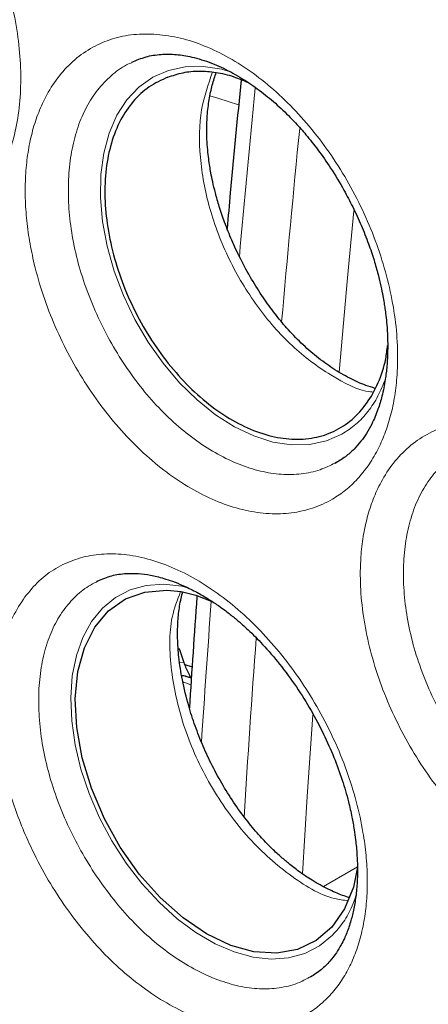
# Model space of a CAD drawing. Header units: millimetres. Extents: x 8 to 1329, y 12 to 1074.
# Tile 357 of 619: x 1144.34 to 1147.03, y 417.29 to 423.78. Entities that reach past the tile are written whole.
import ezdxf

# ---------------------------------------------------------------- set-up
doc = ezdxf.new("R2010")
doc.units = ezdxf.units.MM

msp = doc.modelspace()

# ---------------------------------------------------------------- linework, layer by layer
at = {"color": 7, "linetype": 'Continuous', "lineweight": 30}
for p, q in [((1146.4213, 420.8604), (1146.4146, 420.8574)), ((1145.4979, 419.9877), (1145.6086, 419.944)), ((1145.4244, 419.5302), (1145.4727, 419.5163))]:
    msp.add_line(p, q, dxfattribs=at)
at = {"color": 252, "linetype": 'Continuous', "lineweight": 0}
for p, q in [((1145.3909, 419.5476), (1145.4188, 419.5444)), ((1145.4651, 419.3979), (1145.4124, 419.4162)), ((1146.3375, 418.0701), (1146.5615, 418.1994))]:
    msp.add_line(p, q, dxfattribs=at)
at = {"color": 252, "linetype": 'Continuous', "lineweight": 0, "flags": 128}
for points in [[(1145.7295, 423.4312), (1145.6691, 423.4503), (1145.5459, 423.4691), (1145.4276, 423.4666), (1145.3171, 423.4428), (1145.2147, 423.3981), (1145.1229, 423.3332), (1145.0433, 423.2489), (1144.9778, 423.1477), (1144.9268, 423.0301), (1144.8914, 422.899), (1144.8724, 422.7569), (1144.8697, 422.6048), (1144.8835, 422.4472), (1144.9137, 422.2849), (1144.9597, 422.1215), (1145.0205, 421.9608), (1145.0955, 421.8036), (1145.1829, 421.6541), (1145.2818, 421.5142), (1145.3901, 421.3861), (1145.5058, 421.2729), (1145.6276, 421.1754), (1145.7526, 421.096), (1145.8791, 421.036), (1146.0052, 420.9961), (1146.128, 420.9773), (1146.2461, 420.9798), (1146.3573, 421.0034), (1146.4601, 421.0483), (1146.4601, 421.0483)], [(1145.5902, 423.2756), (1145.6432, 423.2599), (1145.779, 423.2169)], [(1146.5381, 422.5185), (1146.4973, 422.0764), (1146.4423, 421.4553)], [(1145.4437, 420.0366), (1145.4058, 420.0469), (1145.2858, 420.0597), (1145.1714, 420.0513), (1145.0646, 420.022), (1144.9688, 419.9724), (1144.8837, 419.903), (1144.8112, 419.8148), (1144.7532, 419.7095), (1144.7109, 419.59), (1144.6842, 419.4566), (1144.6738, 419.3126), (1144.6801, 419.1613), (1144.7027, 419.003), (1144.7412, 418.8427), (1144.7953, 418.6814), (1144.8638, 418.5226), (1144.9454, 418.3695), (1145.0392, 418.2235), (1145.1428, 418.0884), (1145.2553, 417.9656), (1145.3744, 417.8573), (1145.4976, 417.766), (1145.6238, 417.6925), (1145.7499, 417.6384), (1145.8741, 417.6047), (1145.9944, 417.5918), (1146.1088, 417.6), (1146.2152, 417.6292), (1146.3117, 417.6787), (1146.3974, 417.7485), (1146.3974, 417.7485)], [(1146.2677, 419.2008), (1146.2318, 418.6619), (1146.1999, 418.1524)]]:
    msp.add_lwpolyline(points, dxfattribs=at)
at = {"color": 7, "linetype": 'Continuous', "lineweight": 30, "flags": 128}
for points in [[(1146.5614, 418.1959), (1146.535, 418.0652), (1146.477, 417.923), (1146.3931, 417.8026), (1146.2906, 417.7143), (1146.1663, 417.6554), (1146.0309, 417.6308), (1145.8802, 417.64), (1145.7271, 417.6821), (1145.567, 417.7584), (1145.4135, 417.8623), (1145.2621, 417.997), (1145.1254, 418.1511), (1144.9997, 418.3291), (1144.8954, 418.5159), (1144.8096, 418.7171), (1144.7494, 418.9157), (1144.7131, 419.1174), (1144.7037, 419.3053), (1144.7211, 419.4847), (1144.7637, 419.6407), (1144.8327, 419.7778), (1144.9224, 419.8843), (1145.0354, 419.9635), (1145.1621, 420.0086), (1145.3062, 420.0209), (1145.4001, 420.0111), (1145.4979, 419.9877), (1145.4979, 419.9877)], [(1145.385, 419.639), (1145.3914, 419.6231), (1145.4188, 419.5444)]]:
    msp.add_lwpolyline(points, dxfattribs=at)
at = {"color": 252, "linetype": 'Continuous', "lineweight": 0}
for centre, radius, start, end in [((1280.8503, 410.0215), 135.6154, 174.369723, 174.841855), ((1281.0093, 409.8528), 135.4733, 174.404791, 174.946133), ((1274.8738, 410.5109), 129.6187, 175.825303, 176.239252), ((1274.7453, 410.3585), 129.1888, 175.851238, 176.375732)]:
    msp.add_arc(centre, radius, start, end, dxfattribs=at)
for points, knots in [([(1131.0557, 421.7444), (1131.0786, 422.3479), (1131.1242, 423.5553), (1131.4526, 425.1848), (1131.9662, 426.6467), (1132.6758, 427.9055), (1133.5652, 428.9427), (1134.6216, 429.7396), (1135.8275, 430.2824), (1137.1634, 430.5612), (1138.6075, 430.5703), (1140.1359, 430.3086), (1141.7232, 429.7795), (1143.343, 428.9908), (1144.9678, 427.9547), (1146.5703, 426.6879), (1148.123, 425.2109), (1149.5992, 423.5479), (1150.9734, 421.7265), (1152.2214, 419.7771), (1153.3213, 417.7328), (1154.253, 415.6284), (1155.0008, 413.4994), (1155.5457, 411.3855), (1155.8967, 409.3124), (1155.9472, 408.0114), (1155.9725, 407.3602)], [0, 0, 0, 0, 0.041132, 0.082289, 0.123474, 0.16469, 0.205939, 0.247224, 0.288549, 0.329916, 0.371329, 0.41279, 0.454302, 0.495868, 0.537492, 0.579176, 0.620923, 0.662736, 0.704619, 0.746574, 0.788605, 0.830714, 0.872905, 0.915181, 0.957545, 1, 1, 1, 1]), ([(1143.7278, 429.1823), (1144.0573, 428.9838), (1144.7164, 428.5867), (1145.699, 427.8814), (1146.6694, 427.0999), (1147.6218, 426.24), (1148.5505, 425.3096), (1149.4499, 424.3139), (1150.3142, 423.2587), (1151.1378, 422.1502), (1151.9162, 420.9957), (1152.6446, 419.802), (1153.3182, 418.5762), (1153.9332, 417.3261), (1154.486, 416.0594), (1154.9728, 414.7836), (1155.3906, 413.5066), (1155.7372, 412.2362), (1156.0108, 410.98), (1156.2076, 409.7466), (1156.3338, 408.5396), (1156.3527, 407.7673), (1156.3622, 407.3812)], [0, 0, 0, 0, 0.049996, 0.099986, 0.149981, 0.199984, 0.249992, 0.3, 0.350001, 0.399999, 0.449996, 0.499994, 0.549994, 0.599996, 0.649999, 0.699999, 0.749999, 0.799999, 0.849999, 0.9, 0.95, 1, 1, 1, 1]), ([(1142.7655, 425.5325), (1142.8157, 425.5278), (1142.9157, 425.5184), (1143.0715, 425.47), (1143.2282, 425.397), (1143.3838, 425.299), (1143.5353, 425.178), (1143.6801, 425.0357), (1143.8159, 424.875), (1143.9404, 424.6981), (1144.0512, 424.5082), (1144.1468, 424.3089), (1144.2251, 424.103), (1144.2849, 423.8944), (1144.3255, 423.6869), (1144.3455, 423.4837), (1144.3454, 423.2885), (1144.3246, 423.1047), (1144.2835, 422.9355), (1144.2236, 422.7832), (1144.1449, 422.6511), (1144.0493, 422.5413), (1143.9388, 422.4548), (1143.8141, 422.3943), (1143.6785, 422.3602), (1143.534, 422.3524), (1143.3824, 422.3728), (1143.2268, 422.4196), (1143.0692, 422.4932), (1142.9136, 422.5909), (1142.7619, 422.7123), (1142.6174, 422.8544), (1142.4815, 423.0149), (1142.3576, 423.1915), (1142.247, 423.3805), (1142.1513, 423.5801), (1142.0734, 423.785), (1142.0132, 423.993), (1141.9727, 424.2), (1141.9523, 424.4028), (1141.952, 424.5986), (1141.9727, 424.7823), (1142.0131, 424.9523), (1142.0733, 425.105), (1142.1519, 425.2375), (1142.2475, 425.3484), (1142.3586, 425.4347), (1142.4833, 425.4953), (1142.619, 425.5313), (1142.7166, 425.5321), (1142.7655, 425.5325)], [0, 0, 0, 0, 0.020898, 0.04163, 0.062438, 0.083384, 0.104153, 0.124959, 0.145883, 0.16663, 0.187521, 0.208434, 0.229147, 0.250127, 0.271026, 0.291673, 0.312728, 0.333569, 0.354149, 0.375226, 0.39598, 0.416597, 0.437596, 0.458296, 0.479133, 0.499938, 0.520646, 0.541603, 0.56251, 0.583427, 0.604139, 0.625086, 0.645802, 0.666617, 0.687443, 0.708131, 0.72922, 0.74975, 0.770587, 0.791572, 0.81218, 0.833242, 0.854021, 0.874767, 0.895847, 0.916565, 0.937405, 0.958356, 0.979115, 1, 1, 1, 1]), ([(1145.2208, 423.6816), (1145.2724, 423.6762), (1145.3752, 423.6655), (1145.5353, 423.6154), (1145.6961, 423.5408), (1145.8555, 423.4417), (1146.0103, 423.3197), (1146.158, 423.1766), (1146.2963, 423.0156), (1146.4227, 422.8387), (1146.5349, 422.6492), (1146.6314, 422.4505), (1146.7101, 422.2457), (1146.7697, 422.0382), (1146.8098, 421.8318), (1146.8286, 421.6304), (1146.8264, 421.4529), (1146.8096, 421.2992), (1146.7824, 421.169), (1146.7441, 421.0493), (1146.6944, 420.9387), (1146.6344, 420.8386), (1146.564, 420.751), (1146.4854, 420.6777), (1146.3879, 420.6109), (1146.27, 420.5571), (1146.1296, 420.5251), (1145.9803, 420.5206), (1145.8247, 420.5421), (1145.6645, 420.5909), (1145.5036, 420.6661), (1145.3444, 420.7646), (1145.1894, 420.8868), (1145.0419, 421.0304), (1144.9033, 421.1912), (1144.777, 421.368), (1144.6654, 421.5573), (1144.569, 421.7556), (1144.4902, 421.9603), (1144.4359, 422.1498), (1144.4007, 422.321), (1144.3805, 422.4725), (1144.372, 422.6222), (1144.3756, 422.7663), (1144.3906, 422.9037), (1144.4169, 423.0326), (1144.4553, 423.1543), (1144.5104, 423.2777), (1144.5854, 423.3975), (1144.6847, 423.5057), (1144.8003, 423.5899), (1144.9294, 423.6487), (1145.0693, 423.6824), (1145.17, 423.6818), (1145.2208, 423.6816)], [0, 0, 0, 0, 0.020872, 0.041603, 0.062461, 0.083379, 0.104128, 0.124944, 0.14584, 0.16659, 0.187439, 0.208344, 0.229081, 0.249936, 0.270949, 0.291667, 0.312423, 0.328379, 0.344009, 0.359469, 0.374909, 0.390944, 0.406599, 0.42203, 0.437388, 0.458585, 0.479284, 0.499872, 0.520948, 0.541676, 0.562532, 0.583466, 0.604121, 0.625059, 0.645966, 0.666612, 0.687529, 0.7083, 0.728988, 0.750018, 0.765449, 0.780909, 0.796552, 0.812535, 0.827887, 0.843323, 0.858993, 0.875052, 0.895599, 0.91631, 0.937538, 0.95826, 0.978975, 1, 1, 1, 1]), ([(1146.4146, 420.8574), (1146.3822, 420.8416), (1146.3126, 420.8076), (1146.1933, 420.7833), (1146.0616, 420.7796), (1145.9239, 420.801), (1145.7833, 420.8457), (1145.6421, 420.9128), (1145.5023, 421.0011), (1145.3661, 421.1096), (1145.2359, 421.2367), (1145.1146, 421.3806), (1145.0043, 421.5377), (1144.9068, 421.7052), (1144.8232, 421.8801), (1144.755, 422.0598), (1144.7035, 422.2415), (1144.6705, 422.422), (1144.6558, 422.5983), (1144.6591, 422.7676), (1144.6802, 422.927), (1144.719, 423.0738), (1144.7755, 423.2047), (1144.8488, 423.3175), (1144.9379, 423.4093), (1145.0152, 423.4689), (1145.0659, 423.4901), (1145.0784, 423.4953)], [0, 0, 0, 0, 0.035984, 0.07729, 0.118717, 0.160123, 0.201421, 0.242691, 0.283992, 0.325387, 0.36697, 0.408547, 0.449976, 0.491315, 0.532585, 0.573798, 0.614993, 0.656228, 0.697536, 0.738896, 0.780255, 0.821559, 0.862798, 0.903997, 0.945212, 0.986483, 1, 1, 1, 1]), ([(1146.6639, 421.3253), (1146.6588, 421.3257), (1146.5699, 421.3326), (1146.3832, 421.4307), (1146.1269, 421.6178), (1145.8956, 421.8834), (1145.7086, 422.1951), (1145.5785, 422.5343), (1145.5167, 422.8735), (1145.5204, 423.1869), (1145.5796, 423.3522), (1145.608, 423.4315)], [0, 0, 0, 0, 0.00759, 0.132847, 0.258103, 0.383359, 0.508615, 0.633871, 0.759128, 0.884384, 1, 1, 1, 1]), ([(1146.4601, 421.0483), (1146.4916, 421.0687), (1146.5545, 421.1093), (1146.6333, 421.195), (1146.6991, 421.2943), (1146.7303, 421.3728), (1146.7456, 421.411)], [0, 0, 0, 0, 0.253648, 0.506348, 0.759388, 1, 1, 1, 1]), ([(1147.4469, 421.1372), (1147.4994, 421.1314), (1147.6044, 421.1199), (1147.7679, 421.069), (1147.9324, 420.9937), (1148.0953, 420.8941), (1148.2535, 420.772), (1148.4043, 420.6291), (1148.5456, 420.4684), (1148.6747, 420.2923), (1148.7892, 420.1038), (1148.8876, 419.9065), (1148.9679, 419.7031), (1149.0288, 419.4974), (1149.0695, 419.293), (1149.0887, 419.0935), (1149.0865, 418.9178), (1149.0692, 418.7659), (1149.0416, 418.6375), (1149.0023, 418.5191), (1148.9514, 418.4098), (1148.8899, 418.311), (1148.818, 418.225), (1148.7376, 418.1532), (1148.6478, 418.0944), (1148.5499, 418.0492), (1148.4449, 418.0188), (1148.3354, 418.004), (1148.2077, 418.0041), (1148.0616, 418.025), (1147.8979, 418.0749), (1147.7337, 418.1507), (1147.5713, 418.2495), (1147.413, 418.3719), (1147.2623, 418.5152), (1147.1209, 418.6755), (1146.9919, 418.8517), (1146.8779, 419.0404), (1146.7793, 419.2377), (1146.699, 419.441), (1146.6388, 419.6459), (1146.5981, 419.8496), (1146.5787, 420.0492), (1146.5809, 420.2242), (1146.598, 420.3749), (1146.625, 420.5022), (1146.6644, 420.6223), (1146.7205, 420.7436), (1146.7971, 420.8614), (1146.8986, 420.9677), (1147.0167, 421.05), (1147.1485, 421.1071), (1147.2915, 421.1393), (1147.3947, 421.1379), (1147.4469, 421.1372)], [0, 0, 0, 0, 0.020815, 0.041536, 0.062461, 0.083374, 0.104117, 0.124945, 0.145838, 0.16659, 0.18744, 0.208295, 0.229042, 0.249936, 0.270836, 0.291565, 0.312423, 0.32828, 0.343883, 0.359378, 0.374908, 0.390932, 0.406583, 0.422019, 0.437388, 0.453436, 0.469099, 0.484534, 0.499891, 0.521084, 0.541834, 0.562549, 0.583519, 0.604193, 0.625074, 0.646014, 0.666648, 0.687545, 0.708442, 0.729106, 0.750036, 0.770731, 0.791429, 0.812534, 0.827905, 0.843347, 0.85901, 0.875051, 0.895511, 0.916219, 0.937537, 0.958149, 0.978854, 1, 1, 1, 1]), ([(1148.6836, 418.349), (1148.646, 418.3306), (1148.5708, 418.2938), (1148.4445, 418.2672), (1148.3105, 418.2627), (1148.1703, 418.2829), (1148.0268, 418.3264), (1147.8824, 418.3921), (1147.7394, 418.4789), (1147.5998, 418.5857), (1147.4662, 418.7111), (1147.3413, 418.8532), (1147.2277, 419.0087), (1147.1268, 419.1744), (1147.0402, 419.3478), (1146.9691, 419.5259), (1146.915, 419.7061), (1146.8796, 419.8853), (1146.863, 420.0605), (1146.8648, 420.2287), (1146.8849, 420.3873), (1146.923, 420.5334), (1146.9792, 420.664), (1147.0525, 420.7769), (1147.1426, 420.8682), (1147.2135, 420.9243), (1147.2571, 420.943), (1147.2622, 420.9451)], [0, 0, 0, 0, 0.041384, 0.082798, 0.124326, 0.165861, 0.207279, 0.248663, 0.290073, 0.331571, 0.373248, 0.414958, 0.456512, 0.497973, 0.539362, 0.580693, 0.622001, 0.663345, 0.70476, 0.746233, 0.787708, 0.829133, 0.870491, 0.911806, 0.953131, 0.994511, 1, 1, 1, 1]), ([(1144.3722, 419.9765), (1144.4022, 420.0131), (1144.4626, 420.0866), (1144.575, 420.1685), (1144.7009, 420.2264), (1144.8389, 420.258), (1144.986, 420.2626), (1145.1406, 420.2399), (1145.2997, 420.1914), (1145.4601, 420.1171), (1145.6197, 420.0182), (1145.7756, 419.897), (1145.925, 419.7553), (1146.0653, 419.5954), (1146.1945, 419.4204), (1146.3102, 419.2328), (1146.4102, 419.036), (1146.4932, 418.8335), (1146.5574, 418.6286), (1146.5982, 418.4415), (1146.6205, 418.2745), (1146.6287, 418.1286), (1146.6249, 417.9891), (1146.6093, 417.8549), (1146.5822, 417.7281), (1146.5433, 417.6113), (1146.4939, 417.5069), (1146.4335, 417.4129), (1146.3629, 417.3305), (1146.2828, 417.2616), (1146.196, 417.2081), (1146.101, 417.1682), (1145.9988, 417.1423), (1145.8903, 417.1317), (1145.7788, 417.1364), (1145.6504, 417.158), (1145.5056, 417.202), (1145.345, 417.2765), (1145.186, 417.3754), (1145.0305, 417.4952), (1144.881, 417.6369), (1144.741, 417.7971), (1144.6114, 417.9716), (1144.4957, 418.1591), (1144.4046, 418.339), (1144.3336, 418.5065), (1144.2801, 418.6586), (1144.2372, 418.8125), (1144.2059, 418.9645), (1144.1857, 419.1135), (1144.177, 419.2578), (1144.1802, 419.3993), (1144.1971, 419.5481), (1144.2321, 419.6999), (1144.2892, 419.8503), (1144.3442, 419.934), (1144.3722, 419.9765)], [0, 0, 0, 0, 0.020509, 0.041276, 0.062647, 0.08331, 0.104028, 0.125092, 0.145927, 0.16666, 0.187521, 0.208427, 0.229179, 0.249974, 0.270864, 0.291619, 0.312441, 0.333342, 0.354084, 0.374913, 0.390735, 0.406337, 0.421848, 0.437399, 0.453509, 0.469215, 0.484672, 0.500029, 0.516241, 0.531958, 0.547335, 0.56252, 0.578603, 0.594271, 0.609688, 0.625013, 0.646064, 0.666716, 0.687481, 0.708393, 0.728981, 0.749933, 0.770812, 0.791411, 0.812373, 0.827876, 0.843329, 0.858924, 0.874851, 0.890117, 0.905518, 0.921207, 0.937342, 0.95774, 0.978505, 1, 1, 1, 1]), ([(1146.2544, 417.4771), (1146.23, 417.4633), (1146.1704, 417.4295), (1146.0623, 417.4017), (1145.9344, 417.3917), (1145.799, 417.407), (1145.6598, 417.4454), (1145.5188, 417.506), (1145.3784, 417.5876), (1145.2407, 417.6891), (1145.1082, 417.8095), (1144.9832, 417.947), (1144.8675, 418.0986), (1144.763, 418.2614), (1144.6714, 418.4326), (1144.5944, 418.6095), (1144.5341, 418.789), (1144.4915, 418.9682), (1144.4666, 419.1439), (1144.4596, 419.3137), (1144.4707, 419.4747), (1144.5001, 419.6242), (1144.548, 419.7589), (1144.6132, 419.8761), (1144.6947, 419.9729), (1144.7722, 420.04), (1144.8266, 420.0661), (1144.8446, 420.0748)], [0, 0, 0, 0, 0.028794, 0.070212, 0.111819, 0.153316, 0.194689, 0.235982, 0.277209, 0.318386, 0.359566, 0.4008, 0.442105, 0.483449, 0.524772, 0.56603, 0.60723, 0.648405, 0.689611, 0.730881, 0.772234, 0.81371, 0.855357, 0.896873, 0.938249, 0.979536, 1, 1, 1, 1]), ([(1146.4986, 417.9758), (1146.4692, 417.9795), (1146.3442, 417.9949), (1146.1073, 418.1392), (1145.8235, 418.3941), (1145.5835, 418.7316), (1145.4105, 419.1106), (1145.3253, 419.4937), (1145.3188, 419.81), (1145.3762, 419.957), (1145.3975, 420.0113)], [0, 0, 0, 0, 0.0446395, 0.1896888, 0.334738, 0.4797872, 0.6248364, 0.7698856, 0.9149348, 1, 1, 1, 1]), ([(1146.3974, 417.7485), (1146.4223, 417.7768), (1146.4721, 417.8334), (1146.523, 417.9229), (1146.544, 417.9869), (1146.5516, 418.01)], [0, 0, 0, 0, 0.390129, 0.778968, 1, 1, 1, 1])]:
    msp.add_open_spline(points, degree=3, knots=knots, dxfattribs=at)
at = {"color": 7, "linetype": 'Continuous', "lineweight": 30}
for points, knots in [([(1131.608, 421.3059), (1131.6082, 421.3416), (1131.6086, 421.4233), (1131.6107, 421.5605), (1131.6149, 421.7273), (1131.6222, 421.923), (1131.6336, 422.1417), (1131.65, 422.3814), (1131.6725, 422.6401), (1131.7026, 422.9209), (1131.742, 423.2224), (1131.7798, 423.4635), (1131.8107, 423.6397), (1131.8304, 423.746), (1131.8514, 423.8539), (1131.8738, 423.9634), (1131.8973, 424.0723), (1131.9193, 424.1695), (1131.9652, 424.3642), (1132.0399, 424.6516), (1132.1544, 425.0293), (1132.2785, 425.386), (1132.4105, 425.7206), (1132.5549, 426.0469), (1132.7148, 426.3695), (1132.8965, 426.696), (1133.0964, 427.0149), (1133.3138, 427.3226), (1133.5448, 427.613), (1133.8036, 427.9017), (1134.0928, 428.1846), (1134.4148, 428.4568), (1134.7537, 428.7027), (1135.1109, 428.9233), (1135.4862, 429.1175), (1135.8789, 429.2843), (1136.2858, 429.4222), (1136.7061, 429.5307), (1137.1366, 429.6093), (1137.5764, 429.6584), (1138.0244, 429.6787), (1138.4825, 429.6703), (1138.8251, 429.6432), (1139.0454, 429.6179), (1139.1399, 429.606), (1139.2348, 429.5929), (1139.33, 429.5787), (1139.4255, 429.5634), (1139.5119, 429.5485), (1139.5803, 429.5361), (1139.6487, 429.5233), (1139.7309, 429.5072), (1139.8405, 429.4847), (1139.98, 429.4542), (1140.1532, 429.4133), (1140.364, 429.3591), (1140.5999, 429.2927), (1140.8611, 429.2123), (1141.1478, 429.1159), (1141.4603, 429.0011), (1141.7986, 428.8655), (1142.1468, 428.7137), (1142.5029, 428.5459), (1142.8491, 428.3708), (1143.132, 428.2179), (1143.3009, 428.1226), (1143.365, 428.086), (1143.3852, 428.0744), (1143.4054, 428.0627), (1143.4257, 428.051), (1143.446, 428.0392), (1143.4965, 428.0098), (1143.5861, 427.957), (1143.7236, 427.874), (1143.8877, 427.7725), (1144.0784, 427.6511), (1144.2903, 427.5118), (1144.5225, 427.354), (1144.7736, 427.1773), (1145.0474, 426.9773), (1145.3435, 426.7524), (1145.587, 426.5598), (1145.7614, 426.4178), (1145.8595, 426.3369), (1145.9478, 426.2633), (1146.035, 426.1898), (1146.1213, 426.1162), (1146.3091, 425.9546), (1146.5931, 425.7029), (1146.9652, 425.3579), (1147.3177, 425.017), (1147.6489, 424.6838), (1147.9484, 424.3713), (1148.2269, 424.0713), (1148.4949, 423.774), (1148.7723, 423.4565), (1149.0465, 423.1323), (1149.3163, 422.8031), (1149.5696, 422.4842), (1149.746, 422.2554), (1149.8452, 422.1245), (1149.8766, 422.083), (1149.908, 422.0413), (1149.9395, 421.9993), (1149.971, 421.9571), (1150.0726, 421.8204), (1150.2379, 421.5943), (1150.4591, 421.2827), (1150.6624, 420.9879), (1150.8485, 420.7109), (1151.018, 420.4524), (1151.1601, 420.2305), (1151.2779, 420.043), (1151.3742, 419.8875), (1151.4622, 419.7435), (1151.542, 419.611), (1151.6139, 419.4902), (1151.6781, 419.3813), (1151.7346, 419.2843), (1151.8473, 419.089), (1152.0213, 418.7804), (1152.2586, 418.3428), (1152.5026, 417.8731), (1152.7512, 417.3713), (1152.9832, 416.8783), (1153.1979, 416.3987), (1153.3948, 415.937), (1153.5895, 415.4559), (1153.7807, 414.9556), (1153.9635, 414.4463), (1154.137, 413.9293), (1154.3004, 413.4056), (1154.4554, 412.8669), (1154.6005, 412.3142), (1154.7342, 411.7483), (1154.8483, 411.2023), (1154.9442, 410.6782), (1155.0233, 410.1774), (1155.0902, 409.6706), (1155.1418, 409.1799), (1155.179, 408.7063), (1155.2019, 408.2691), (1155.21, 407.9698), (1155.2122, 407.8065), (1155.2127, 407.7613), (1155.213, 407.7168), (1155.2132, 407.6762), (1155.2133, 407.6399), (1155.2133, 407.6071), (1155.2132, 407.5427), (1155.2124, 407.4378), (1155.2098, 407.2841), (1155.2047, 407.1049), (1155.1961, 406.9009), (1155.1833, 406.6781), (1155.1656, 406.438), (1155.1419, 406.1824), (1155.1109, 405.908), (1155.0712, 405.6159), (1155.0328, 405.3778), (1155.0002, 405.1974), (1154.9775, 405.0784), (1154.9531, 404.9576), (1154.9268, 404.8349), (1154.9016, 404.7235), (1154.853, 404.5178), (1154.7764, 404.2252), (1154.6609, 403.8464), (1154.536, 403.4892), (1154.4036, 403.1547), (1154.2566, 402.8232), (1154.1251, 402.5588), (1154.0381, 402.3984), (1154.0111, 402.3498), (1154.0102, 402.3481), (1154.0098, 402.3474), (1154.0089, 402.3457), (1154.0067, 402.3418), (1153.9997, 402.3292), (1153.9854, 402.3037), (1153.962, 402.2623), (1153.9301, 402.207), (1153.8862, 402.1325), (1153.8284, 402.0375), (1153.7548, 401.921), (1153.6666, 401.7881), (1153.563, 401.6399), (1153.4427, 401.4781), (1153.3129, 401.3149), (1153.1746, 401.1525), (1153.0292, 400.993), (1152.8683, 400.8291), (1152.7321, 400.701), (1152.6344, 400.6141), (1152.585, 400.5714), (1152.5461, 400.5384), (1152.5108, 400.5089), (1152.4405, 400.4512), (1152.2853, 400.3291), (1152.0379, 400.1535), (1151.7307, 399.9652), (1151.4149, 399.7993), (1151.0914, 399.6552), (1150.8537, 399.5672), (1150.7064, 399.5186), (1150.6535, 399.5016), (1150.5967, 399.4841), (1150.5402, 399.4673), (1150.4839, 399.4511), (1150.4278, 399.4356), (1150.2911, 399.3993), (1150.0862, 399.3514), (1149.8135, 399.3009), (1149.5483, 399.263), (1149.281, 399.2359), (1149.0132, 399.2196), (1148.7597, 399.2136), (1148.5214, 399.2159), (1148.3002, 399.2249), (1148.0964, 399.2386), (1147.9104, 399.2557), (1147.7414, 399.2749), (1147.5939, 399.2944), (1147.4674, 399.3132), (1147.3641, 399.3299), (1147.2923, 399.3423), (1147.2461, 399.3505), (1147.2174, 399.3557), (1147.1875, 399.3612), (1147.1576, 399.3668), (1147.0365, 399.39), (1146.8231, 399.4348), (1146.435, 399.5297), (1145.9614, 399.6675), (1145.4004, 399.8634), (1144.8346, 400.0936), (1144.2882, 400.3467), (1143.8565, 400.5694), (1143.6067, 400.7071), (1143.5163, 400.758), (1143.4915, 400.7721), (1143.4666, 400.7862), (1143.4417, 400.8004), (1143.4169, 400.8146), (1143.392, 400.8289), (1143.3453, 400.8559), (1143.2691, 400.9004), (1143.1561, 400.9677), (1143.0207, 401.05), (1142.8628, 401.1483), (1142.6826, 401.2636), (1142.4801, 401.397), (1142.2556, 401.5497), (1142.0091, 401.723), (1141.741, 401.9185), (1141.4516, 402.1376), (1141.1414, 402.3821), (1140.8108, 402.6535), (1140.4606, 402.9535), (1140.1204, 403.2583), (1139.7928, 403.5637), (1139.4806, 403.8658), (1139.1585, 404.1892), (1138.8274, 404.5348), (1138.4899, 404.901), (1138.1472, 405.2882), (1137.8001, 405.6966), (1137.4477, 406.1289), (1137.1641, 406.4919), (1136.949, 406.776), (1136.8023, 406.9732), (1136.6554, 407.1746), (1136.5118, 407.375), (1136.3762, 407.568), (1136.2498, 407.7507), (1136.0994, 407.972), (1135.9258, 408.2328), (1135.7332, 408.5305), (1135.5363, 408.843), (1135.3384, 409.1663), (1135.1429, 409.4961), (1134.9691, 409.7977), (1134.8249, 410.055), (1134.7065, 410.2708), (1134.6109, 410.4483), (1134.5271, 410.6064), (1134.4656, 410.7241), (1134.4149, 410.8223), (1134.3686, 410.9124), (1134.3129, 411.0221), (1134.2553, 411.1369), (1134.1982, 411.2518), (1134.1417, 411.3669), (1133.9878, 411.684), (1133.7452, 412.2055), (1133.4769, 412.828), (1133.2676, 413.3451), (1133.1502, 413.6496), (1133.076, 413.848), (1133.0418, 413.9402), (1133.0081, 414.0324), (1132.9747, 414.1247), (1132.9418, 414.2169), (1132.9107, 414.305), (1132.859, 414.453), (1132.7847, 414.6704), (1132.6859, 414.9706), (1132.5876, 415.2824), (1132.4909, 415.6035), (1132.3968, 415.9312), (1132.3023, 416.2793), (1132.2083, 416.6475), (1132.1398, 416.9357), (1132.094, 417.1385), (1132.0694, 417.2499), (1132.0451, 417.3627), (1132.0211, 417.477), (1131.9974, 417.5926), (1131.9741, 417.7096), (1131.9509, 417.8299), (1131.9076, 418.0606), (1131.8506, 418.3901), (1131.7872, 418.8082), (1131.7363, 419.1975), (1131.6965, 419.5579), (1131.6664, 419.8851), (1131.6444, 420.1798), (1131.629, 420.4425), (1131.6188, 420.6738), (1131.6126, 420.8744), (1131.6093, 421.0447), (1131.6079, 421.1853), (1131.608, 421.2689), (1131.608, 421.3059)], [0, 0, 0, 0, 0.0012563, 0.0028741, 0.0048531, 0.0071935, 0.009895, 0.0127662, 0.0159568, 0.0194668, 0.0232961, 0.0274444, 0.0288141, 0.0302153, 0.0316479, 0.0331121, 0.0346078, 0.0360483, 0.0370684, 0.0425868, 0.0480274, 0.0533084, 0.0584302, 0.0633928, 0.0688153, 0.0743565, 0.0802074, 0.0860579, 0.0919078, 0.0977573, 0.1046505, 0.1115432, 0.1184354, 0.1253272, 0.1323437, 0.13936, 0.1463658, 0.1533589, 0.1603517, 0.1672191, 0.174086, 0.1809522, 0.1878177, 0.1891879, 0.1905579, 0.191928, 0.193298, 0.194668, 0.196038, 0.1970071, 0.1975943, 0.1989618, 0.2005149, 0.2022536, 0.2048729, 0.2078251, 0.2111101, 0.214728, 0.2186787, 0.2229623, 0.2275787, 0.2325279, 0.2371586, 0.242047, 0.2465621, 0.2486121, 0.2488834, 0.2491553, 0.249428, 0.2497013, 0.2499752, 0.2502498, 0.2517457, 0.2536015, 0.2558174, 0.2583931, 0.2613287, 0.2644189, 0.2678276, 0.2715545, 0.2755997, 0.279963, 0.2815771, 0.2828076, 0.284027, 0.2852353, 0.2864326, 0.2876187, 0.2930614, 0.2983323, 0.3033503, 0.3081156, 0.3126284, 0.3164168, 0.3203952, 0.3245635, 0.328922, 0.3329148, 0.3370552, 0.3408208, 0.3413224, 0.341826, 0.3423315, 0.342839, 0.3433484, 0.3438598, 0.3477751, 0.3514511, 0.3548876, 0.3580846, 0.3610419, 0.3637595, 0.3656403, 0.3673861, 0.368997, 0.3704728, 0.3718137, 0.3730195, 0.3740903, 0.375026, 0.3794729, 0.3842249, 0.3892821, 0.3946445, 0.4003123, 0.40498, 0.4098364, 0.4148815, 0.4201154, 0.4255382, 0.4308476, 0.4363266, 0.4419751, 0.4477932, 0.4537811, 0.4599388, 0.4652426, 0.4706663, 0.47621, 0.4818738, 0.4869572, 0.4921337, 0.496766, 0.4972905, 0.4978159, 0.4983422, 0.4988448, 0.4992331, 0.4996161, 0.4999941, 0.5014939, 0.5033084, 0.5054377, 0.5078819, 0.5106408, 0.5135239, 0.5166856, 0.520126, 0.523845, 0.5278428, 0.5293786, 0.5309518, 0.5325624, 0.5342106, 0.5358959, 0.5370934, 0.5426395, 0.5480994, 0.5533909, 0.5585141, 0.5634689, 0.5691556, 0.571582, 0.5716524, 0.5716583, 0.5716689, 0.5716913, 0.5717426, 0.5718704, 0.5723412, 0.573058, 0.5740207, 0.5752294, 0.5769891, 0.5790976, 0.5815549, 0.584361, 0.5875162, 0.5910205, 0.5942341, 0.5976942, 0.6014009, 0.6053544, 0.6068048, 0.6078036, 0.6085567, 0.6093099, 0.6100633, 0.6130245, 0.619041, 0.6250675, 0.6308876, 0.6367167, 0.6425545, 0.6433241, 0.6442982, 0.6452638, 0.6462211, 0.6471698, 0.6481102, 0.649042, 0.6540162, 0.6582415, 0.6622632, 0.6666623, 0.6707887, 0.6746425, 0.6782237, 0.6815323, 0.6845166, 0.6872378, 0.6896962, 0.6918916, 0.6936317, 0.6951617, 0.6963342, 0.6967134, 0.6971391, 0.6975648, 0.6979905, 0.6984161, 0.7027352, 0.7070546, 0.714768, 0.7224825, 0.730198, 0.7379147, 0.7447064, 0.7476953, 0.7480308, 0.7483663, 0.7487018, 0.7490373, 0.7493728, 0.7497083, 0.7500438, 0.7512656, 0.7527905, 0.7546186, 0.7567498, 0.7591842, 0.7619217, 0.7649623, 0.768306, 0.7719527, 0.7759025, 0.7801552, 0.7847109, 0.7895695, 0.7947308, 0.7989892, 0.8034336, 0.808064, 0.8128804, 0.8178828, 0.8229769, 0.8282503, 0.8337029, 0.8393348, 0.84168, 0.8440549, 0.8464595, 0.8488938, 0.8511751, 0.853262, 0.855293, 0.858871, 0.8622611, 0.8654631, 0.8694571, 0.8731139, 0.8764337, 0.8794164, 0.8815555, 0.8834799, 0.8851896, 0.8866846, 0.887286, 0.88836, 0.8895891, 0.8908181, 0.8920471, 0.893276, 0.8945049, 0.9021834, 0.9098597, 0.9141577, 0.918455, 0.9194196, 0.9203842, 0.9213488, 0.9223133, 0.9232777, 0.9242422, 0.9250742, 0.9279193, 0.9310581, 0.9344905, 0.9377071, 0.9411447, 0.9448035, 0.9486834, 0.9527843, 0.9539509, 0.9551342, 0.9563342, 0.9575509, 0.9587844, 0.9600345, 0.9613014, 0.9626459, 0.9674531, 0.9719465, 0.9762589, 0.9802363, 0.9838788, 0.9871864, 0.9901591, 0.992797, 0.9950999, 0.9970681, 0.9987015, 1, 1, 1, 1]), ([(1137.996, 429.5174), (1137.8819, 429.5122), (1137.6174, 429.5002), (1137.2156, 429.4472), (1136.7921, 429.3647), (1136.3841, 429.2535), (1135.9917, 429.1157), (1135.6134, 428.9505), (1135.2475, 428.7572), (1134.8951, 428.5355), (1134.5573, 428.2853), (1134.2367, 428.0084), (1133.9341, 427.7053), (1133.6516, 427.3786), (1133.3894, 427.0295), (1133.1477, 426.659), (1132.9253, 426.2658), (1132.7213, 425.8482), (1132.5367, 425.4063), (1132.3721, 424.9407), (1132.229, 424.4548), (1132.1077, 423.9496), (1132.0091, 423.4293), (1131.9327, 422.8951), (1131.8784, 422.3485), (1131.8458, 421.7871), (1131.8348, 421.2087), (1131.8459, 420.6139), (1131.8797, 420.0038), (1131.9359, 419.3829), (1132.0144, 418.7526), (1132.1146, 418.1178), (1132.2357, 417.4799), (1132.3771, 416.8403), (1132.5392, 416.1963), (1132.7228, 415.5451), (1132.9281, 414.888), (1133.155, 414.2262), (1133.4019, 413.5649), (1133.6684, 412.9053), (1133.9521, 412.2527), (1134.2522, 411.6083), (1134.5677, 410.973), (1134.8999, 410.3444), (1135.2502, 409.7197), (1135.6184, 409.1003), (1136.0039, 408.4875), (1136.404, 407.8864), (1136.8177, 407.2981), (1137.2419, 406.727), (1137.6753, 406.1741), (1138.1169, 405.64), (1138.5686, 405.1224), (1139.0323, 404.6192), (1139.5072, 404.1318), (1139.9927, 403.6615), (1140.485, 403.2121), (1140.9831, 402.7845), (1141.483, 402.3819), (1141.9838, 402.0047), (1142.4843, 401.653), (1142.9867, 401.3253), (1143.4932, 401.0202), (1144.0026, 400.739), (1144.5142, 400.4827), (1145.0237, 400.2534), (1145.5303, 400.0517), (1146.0299, 399.8789), (1146.5218, 399.7348), (1147.005, 399.6191), (1147.4817, 399.5311), (1147.9537, 399.4707), (1148.4202, 399.4384), (1148.8798, 399.4351), (1149.3291, 399.4609), (1149.767, 399.5158), (1150.1903, 399.599), (1150.5984, 399.71), (1150.9907, 399.8479), (1151.3691, 400.0131), (1151.735, 400.2064), (1152.0873, 400.4281), (1152.4252, 400.6783), (1152.7457, 400.9552), (1153.0484, 401.2582), (1153.3308, 401.585), (1153.5933, 401.9338), (1153.8336, 402.3058), (1153.9989, 402.587), (1154.078, 402.7505), (1154.0899, 402.7752)], [0, 0, 0, 0, 0.008798, 0.020394, 0.03199, 0.043379, 0.054767, 0.066156, 0.077545, 0.089141, 0.100737, 0.112333, 0.123929, 0.135525, 0.146914, 0.158303, 0.169692, 0.181081, 0.192677, 0.204273, 0.215869, 0.227465, 0.239061, 0.25045, 0.261839, 0.273227, 0.284616, 0.296212, 0.307808, 0.319404, 0.331, 0.342596, 0.353985, 0.365374, 0.376763, 0.388152, 0.399748, 0.411344, 0.42294, 0.434536, 0.446132, 0.457521, 0.46891, 0.480299, 0.491688, 0.503283, 0.514879, 0.526475, 0.538071, 0.549667, 0.561056, 0.572445, 0.583834, 0.595223, 0.606819, 0.618415, 0.630011, 0.641607, 0.653203, 0.664592, 0.675981, 0.68737, 0.698759, 0.710355, 0.721951, 0.733547, 0.745142, 0.756738, 0.768127, 0.779516, 0.790905, 0.802294, 0.81389, 0.825486, 0.837082, 0.848678, 0.860274, 0.871663, 0.883052, 0.894441, 0.90583, 0.917426, 0.929022, 0.940618, 0.952214, 0.96381, 0.975198, 0.986587, 0.997976, 1, 1, 1, 1]), ([(1137.9403, 429.5174), (1138.0038, 429.5201), (1138.1348, 429.5255), (1138.3469, 429.5272), (1138.5767, 429.5216), (1138.8177, 429.5074), (1139.081, 429.4837), (1139.3602, 429.449), (1139.6538, 429.4017), (1139.944, 429.3449), (1140.2405, 429.2768), (1140.5524, 429.1946), (1140.8202, 429.1145), (1141.0362, 429.0443), (1141.1904, 428.9916), (1141.3351, 428.9398), (1141.4678, 428.8905), (1141.5935, 428.8421), (1141.712, 428.795), (1141.8255, 428.7485), (1141.9323, 428.7036), (1142.0427, 428.656), (1142.1654, 428.6018), (1142.3077, 428.537), (1142.493, 428.4497), (1142.7142, 428.3411), (1142.9625, 428.2129), (1143.2066, 428.0809), (1143.4779, 427.9277), (1143.7772, 427.7501), (1144.1071, 427.5434), (1144.4378, 427.3251), (1144.7693, 427.0951), (1145.0515, 426.8898), (1145.2796, 426.7178), (1145.4511, 426.5855), (1145.6109, 426.4595), (1145.7605, 426.3391), (1145.9077, 426.2184), (1146.0714, 426.0817), (1146.2603, 425.9205), (1146.4757, 425.7318), (1146.7027, 425.5275), (1146.9942, 425.2578), (1147.3407, 424.9245), (1147.7367, 424.525), (1148.1196, 424.1202), (1148.5248, 423.6721), (1148.9524, 423.1747), (1149.4026, 422.6217), (1149.8413, 422.0528), (1150.2671, 421.4699), (1150.6787, 420.8743), (1151.0758, 420.2673), (1151.4579, 419.6491), (1151.825, 419.02), (1152.1763, 418.3811), (1152.5109, 417.7344), (1152.8275, 417.0818), (1153.1257, 416.4248), (1153.405, 415.7643), (1153.6264, 415.1993), (1153.7992, 414.7299), (1153.931, 414.3545), (1154.058, 413.9736), (1154.1686, 413.6238), (1154.261, 413.3164), (1154.3343, 413.062), (1154.3969, 412.8357), (1154.4458, 412.6529), (1154.4859, 412.4984), (1154.5219, 412.3564), (1154.5614, 412.1958), (1154.6043, 412.0161), (1154.6498, 411.8176), (1154.7062, 411.5604), (1154.769, 411.2552), (1154.8335, 410.9127), (1154.8981, 410.5362), (1154.9599, 410.1273), (1155.0165, 409.6845), (1155.0615, 409.2515), (1155.0956, 408.8243), (1155.1191, 408.3976), (1155.1291, 408.0596), (1155.1318, 407.8068), (1155.1319, 407.6407), (1155.1302, 407.4735), (1155.1267, 407.3112), (1155.122, 407.1631), (1155.1168, 407.0382), (1155.1121, 406.944), (1155.1084, 406.8762), (1155.1052, 406.8222), (1155.1016, 406.7639), (1155.0967, 406.6914), (1155.0903, 406.6037), (1155.0823, 406.5046), (1155.0668, 406.3288), (1155.0405, 406.0771), (1154.9977, 405.7499), (1154.9451, 405.4196), (1154.8838, 405.0952), (1154.8155, 404.7837), (1154.7408, 404.4857), (1154.665, 404.2173), (1154.5885, 403.9728), (1154.5118, 403.7473), (1154.4279, 403.5212), (1154.3377, 403.2974), (1154.245, 403.0859), (1154.1555, 402.8985), (1154.0986, 402.7879), (1154.0716, 402.7353)], [0, 0, 0, 0, 0.0079922, 0.0164748, 0.0254446, 0.0347204, 0.043717, 0.0549977, 0.0657065, 0.0759654, 0.086563, 0.0976867, 0.1093359, 0.1150094, 0.1205104, 0.1255789, 0.1302144, 0.1344168, 0.1387382, 0.1425863, 0.1462515, 0.149861, 0.1540722, 0.158993, 0.1646229, 0.1732716, 0.1818663, 0.1902644, 0.1984652, 0.2098414, 0.2211172, 0.2325017, 0.2440042, 0.2554533, 0.2618123, 0.2677812, 0.2733593, 0.2785457, 0.2834888, 0.2888519, 0.2958137, 0.303469, 0.3117363, 0.3200543, 0.3347631, 0.3492771, 0.3634932, 0.3773737, 0.3950537, 0.412741, 0.4304428, 0.4481248, 0.4657527, 0.4833471, 0.5009403, 0.5185598, 0.5362264, 0.5538924, 0.5715337, 0.5891603, 0.6067775, 0.6244028, 0.6342025, 0.6441624, 0.6542849, 0.664529, 0.6720403, 0.6788165, 0.6848555, 0.6901554, 0.6934685, 0.6972586, 0.7015705, 0.7064029, 0.7117543, 0.7176234, 0.7272532, 0.7365954, 0.7456458, 0.758226, 0.7704891, 0.7826887, 0.7948313, 0.8070225, 0.8196329, 0.8245084, 0.8294501, 0.8344587, 0.8395261, 0.8441231, 0.847936, 0.8509609, 0.8527837, 0.8542025, 0.85595, 0.8581971, 0.8609437, 0.8641484, 0.8674893, 0.8775335, 0.8881425, 0.8992355, 0.9102026, 0.9209169, 0.9313789, 0.9416529, 0.9499027, 0.9583687, 0.9670506, 0.9759477, 0.9847113, 0.9927309, 1, 1, 1, 1]), ([(1145.076, 423.4972), (1145.1065, 423.51), (1145.1647, 423.5346), (1145.2629, 423.5506), (1145.3663, 423.5501), (1145.4788, 423.532), (1145.5986, 423.4949), (1145.7243, 423.437), (1145.8434, 423.3658), (1145.9549, 423.2842), (1146.0581, 423.1951), (1146.1469, 423.1063), (1146.2275, 423.015), (1146.3057, 422.9161), (1146.3903, 422.7948), (1146.4666, 422.6682), (1146.533, 422.5417), (1146.5874, 422.4236), (1146.634, 422.3061), (1146.6705, 422.1979), (1146.6971, 422.1045), (1146.7158, 422.0264), (1146.7285, 421.9636), (1146.7369, 421.9152), (1146.7435, 421.8722), (1146.7498, 421.8239), (1146.7561, 421.7608), (1146.7608, 421.6821), (1146.7617, 421.5915), (1146.7568, 421.4981), (1146.745, 421.3983), (1146.7258, 421.3023), (1146.7018, 421.2224), (1146.6783, 421.1615), (1146.6536, 421.1076), (1146.6226, 421.0528), (1146.5838, 420.9977), (1146.5382, 420.9459), (1146.4814, 420.8953), (1146.4361, 420.8686), (1146.4121, 420.8545)], [0, 0, 0, 0, 0.042327, 0.081026, 0.116178, 0.149109, 0.190628, 0.229505, 0.265908, 0.299887, 0.331774, 0.362006, 0.385106, 0.412297, 0.443736, 0.479421, 0.505562, 0.533558, 0.561263, 0.585581, 0.606498, 0.624028, 0.638179, 0.648957, 0.656999, 0.667816, 0.682677, 0.701565, 0.724457, 0.74961, 0.772935, 0.804194, 0.831033, 0.8465, 0.864608, 0.889141, 0.911646, 0.937628, 0.967075, 1, 1, 1, 1]), ([(1145.3126, 423.3978), (1145.2708, 423.379), (1145.1862, 423.3406), (1145.082, 423.243), (1144.9974, 423.1178), (1144.9375, 422.9678), (1144.9027, 422.7954), (1144.8946, 422.6083), (1144.9133, 422.4085), (1144.9579, 422.2053), (1145.028, 422.0008), (1145.1203, 421.8044), (1145.2339, 421.6181), (1145.3635, 421.4506), (1145.5078, 421.3037), (1145.6601, 421.184), (1145.8189, 421.0928), (1145.9767, 421.0345), (1146.132, 421.0094), (1146.2775, 421.0189), (1146.4118, 421.0629), (1146.5285, 421.1392), (1146.627, 421.247), (1146.7009, 421.3822), (1146.7466, 421.5125), (1146.7569, 421.6018), (1146.7604, 421.6318)], [0, 0, 0, 0, 0.04197, 0.085157, 0.127127, 0.170314, 0.212283, 0.25547, 0.29744, 0.340627, 0.382597, 0.425784, 0.467754, 0.510941, 0.55291, 0.596097, 0.638067, 0.681254, 0.723224, 0.766411, 0.808381, 0.851568, 0.893537, 0.936724, 0.978694, 1, 1, 1, 1]), ([(1145.3126, 423.3978), (1145.3457, 423.4092), (1145.4113, 423.4316), (1145.5186, 423.4416), (1145.6306, 423.4326), (1145.7397, 423.4071), (1145.8114, 423.3766), (1145.8437, 423.3628)], [0, 0, 0, 0, 0.2092796, 0.4151642, 0.6206216, 0.8286056, 1, 1, 1, 1]), ([(1146.6774, 421.3495), (1146.6572, 421.3556), (1146.6032, 421.3718), (1146.51, 421.4147), (1146.4012, 421.4774), (1146.2938, 421.5554), (1146.1912, 421.6454), (1146.0997, 421.7411), (1146.0165, 421.8417), (1145.9391, 421.948), (1145.862, 422.0697), (1145.7928, 422.1966), (1145.734, 422.3225), (1145.6881, 422.4374), (1145.6527, 422.5419), (1145.6271, 422.6313), (1145.6093, 422.705), (1145.5974, 422.7634), (1145.5887, 422.8136), (1145.5814, 422.8643), (1145.5748, 422.9238), (1145.5697, 423.0006), (1145.5691, 423.0944), (1145.5768, 423.1991), (1145.5936, 423.2997), (1145.6133, 423.3755), (1145.6276, 423.4163), (1145.6322, 423.4293)], [0, 0, 0, 0, 0.032529, 0.087065, 0.143559, 0.198365, 0.251112, 0.30344, 0.346599, 0.39355, 0.444319, 0.498888, 0.545249, 0.590246, 0.629442, 0.662837, 0.690452, 0.71231, 0.728975, 0.747805, 0.771113, 0.798881, 0.839753, 0.886967, 0.934024, 0.97887, 1, 1, 1, 1]), ([(1145.7958, 423.3818), (1145.7713, 423.1331), (1145.7392, 422.8058), (1145.7104, 422.4802), (1145.7035, 422.4021)], [0, 0, 0, 0, 0.759994, 1, 1, 1, 1]), ([(1144.8411, 420.0765), (1144.8706, 420.0899), (1144.9258, 420.1149), (1145.0199, 420.1318), (1145.1141, 420.1321), (1145.1868, 420.1224), (1145.2418, 420.1106), (1145.2896, 420.0978), (1145.3469, 420.0789), (1145.4163, 420.0511), (1145.4931, 420.0139), (1145.5673, 419.9715), (1145.6292, 419.9313), (1145.6749, 419.8989), (1145.7184, 419.8661), (1145.7729, 419.8223), (1145.8495, 419.7543), (1145.9455, 419.6577), (1146.053, 419.5327), (1146.1601, 419.3867), (1146.2569, 419.2317), (1146.3396, 419.0759), (1146.4081, 418.9221), (1146.4626, 418.7727), (1146.5006, 418.6412), (1146.5252, 418.5323), (1146.54, 418.4488), (1146.5491, 418.3827), (1146.5551, 418.326), (1146.5596, 418.2675), (1146.5623, 418.1959), (1146.5612, 418.109), (1146.5537, 418.0153), (1146.5394, 417.9253), (1146.5224, 417.8552), (1146.5059, 417.8026), (1146.4914, 417.7635), (1146.4743, 417.7238), (1146.4521, 417.6799), (1146.4212, 417.629), (1146.3789, 417.5741), (1146.3232, 417.5181), (1146.2767, 417.4884), (1146.2517, 417.4726)], [0, 0, 0, 0, 0.044286, 0.082818, 0.115555, 0.142047, 0.156185, 0.170871, 0.188963, 0.210488, 0.235459, 0.259223, 0.278009, 0.291784, 0.300966, 0.317696, 0.341236, 0.371593, 0.408805, 0.448587, 0.486908, 0.523751, 0.559112, 0.59301, 0.625306, 0.648374, 0.667626, 0.683096, 0.694862, 0.708013, 0.725841, 0.74831, 0.775001, 0.801093, 0.825159, 0.839187, 0.852439, 0.865415, 0.882455, 0.904472, 0.931413, 0.963249, 1, 1, 1, 1]), ([(1146.5072, 417.9971), (1146.4929, 418.0016), (1146.4479, 418.0157), (1146.3665, 418.0522), (1146.2701, 418.1051), (1146.1828, 418.1636), (1146.1125, 418.2176), (1146.0508, 418.2701), (1145.988, 418.3288), (1145.9164, 418.4035), (1145.837, 418.4974), (1145.755, 418.6088), (1145.6765, 418.7323), (1145.6058, 418.8617), (1145.5441, 418.9937), (1145.4917, 419.1266), (1145.4445, 419.2728), (1145.4075, 419.425), (1145.3847, 419.5738), (1145.3763, 419.6987), (1145.3778, 419.8073), (1145.3882, 419.907), (1145.401, 419.9737), (1145.4106, 420.0059), (1145.4114, 420.0084)], [0, 0, 0, 0, 0.02366, 0.074499, 0.129086, 0.175182, 0.211627, 0.240275, 0.273277, 0.312838, 0.358944, 0.41108, 0.464655, 0.517751, 0.570389, 0.622551, 0.674194, 0.741526, 0.801706, 0.853522, 0.898068, 0.945227, 0.995729, 1, 1, 1, 1]), ([(1145.5058, 419.9846), (1145.5056, 419.9821), (1145.4869, 419.7348), (1145.4708, 419.4888), (1145.4549, 419.2452)], [0, 0, 0, 0, 0.009919, 1, 1, 1, 1]), ([(1145.4188, 419.5444), (1145.4224, 419.5342), (1145.43, 419.5122), (1145.4464, 419.4777), (1145.4595, 419.4541), (1145.4664, 419.4417)], [0, 0, 0, 0, 0.2920377, 0.6288861, 1, 1, 1, 1]), ([(1145.4344, 419.4504), (1145.4292, 419.4526), (1145.4197, 419.4566), (1145.4095, 419.4562), (1145.4049, 419.4561)], [0, 0, 0, 0, 0.547892, 1, 1, 1, 1]), ([(1145.4664, 419.4417), (1145.4634, 419.4428), (1145.4528, 419.4464), (1145.4423, 419.4495), (1145.4348, 419.4517)], [0, 0, 0, 0, 0.286975, 1, 1, 1, 1])]:
    msp.add_open_spline(points, degree=3, knots=knots, dxfattribs=at)

doc.saveas('drawing.dxf')
